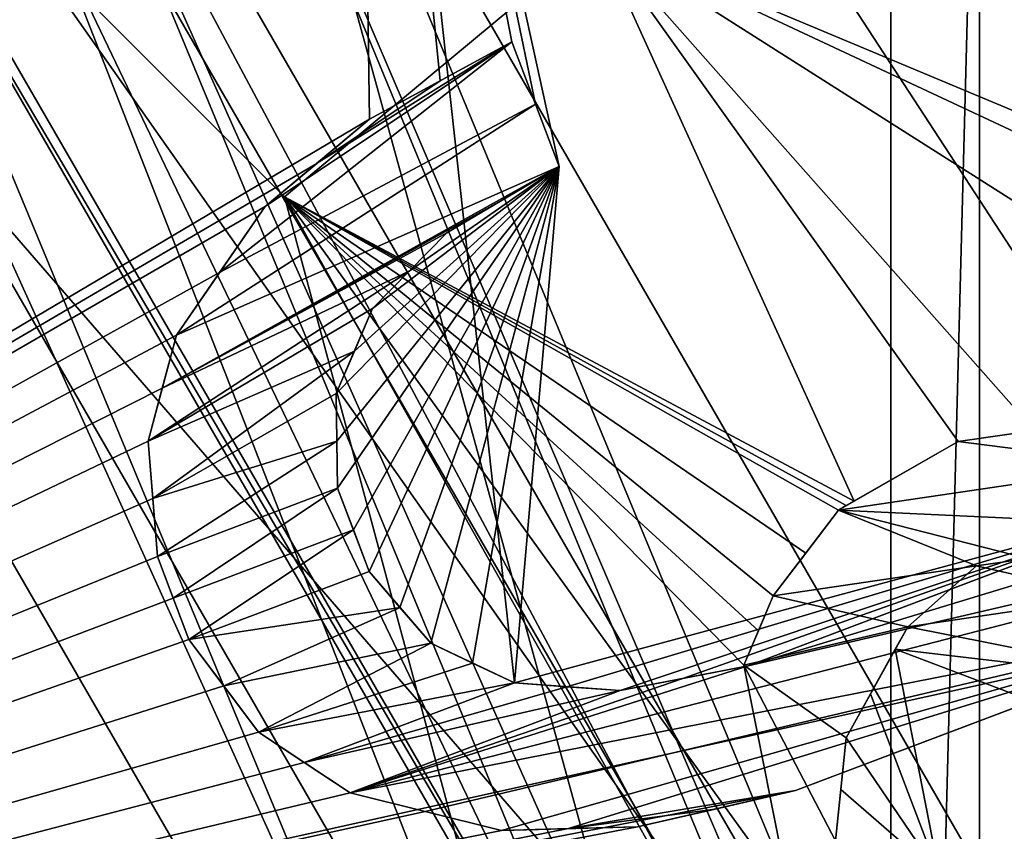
# Model space of a CAD drawing. Header units: millimetres. Extents: x -122 to 122, y -98 to 94.
# Tile 264 of 533: x -64.89 to -61.62, y 74.86 to 77.55. Entities that reach past the tile are written whole.
import ezdxf

# ---------------------------------------------------------------- set-up
doc = ezdxf.new("R2010")
doc.units = ezdxf.units.MM
doc.header["$LTSCALE"] = 26.699852
for name, color, linetype in [('13', 7, 'CONTINUOUS'), ('14', 7, 'CONTINUOUS'), ('18', 7, 'CONTINUOUS'), ('339', 7, 'CONTINUOUS'), ('340', 7, 'CONTINUOUS'), ('347', 7, 'CONTINUOUS'), ('350', 7, 'CONTINUOUS'), ('352', 7, 'CONTINUOUS'), ('357', 7, 'CONTINUOUS'), ('409', 7, 'CONTINUOUS'), ('410', 7, 'CONTINUOUS'), ('411', 7, 'CONTINUOUS'), ('412', 7, 'CONTINUOUS'), ('443', 7, 'CONTINUOUS'), ('444', 7, 'CONTINUOUS'), ('445', 7, 'CONTINUOUS'), ('446', 7, 'CONTINUOUS'), ('5457', 7, 'CONTINUOUS'), ('5458', 7, 'CONTINUOUS'), ('5460', 7, 'CONTINUOUS'), ('5469', 7, 'CONTINUOUS'), ('5471', 7, 'CONTINUOUS'), ('5477', 7, 'CONTINUOUS'), ('5478', 7, 'CONTINUOUS'), ('5480', 7, 'CONTINUOUS'), ('5482', 7, 'CONTINUOUS'), ('5484', 7, 'CONTINUOUS'), ('5492', 7, 'CONTINUOUS'), ('5493', 7, 'CONTINUOUS'), ('5494', 7, 'CONTINUOUS'), ('5495', 7, 'CONTINUOUS'), ('5496', 7, 'CONTINUOUS'), ('5497', 7, 'CONTINUOUS'), ('5498', 7, 'CONTINUOUS'), ('5499', 7, 'CONTINUOUS'), ('5500', 7, 'CONTINUOUS'), ('5501', 7, 'CONTINUOUS'), ('5502', 7, 'CONTINUOUS'), ('5503', 7, 'CONTINUOUS'), ('5504', 7, 'CONTINUOUS'), ('5506', 7, 'CONTINUOUS'), ('5507', 7, 'CONTINUOUS'), ('5508', 7, 'CONTINUOUS'), ('5509', 7, 'CONTINUOUS'), ('5510', 7, 'CONTINUOUS'), ('5511', 7, 'CONTINUOUS'), ('5512', 7, 'CONTINUOUS'), ('5513', 7, 'CONTINUOUS'), ('5514', 7, 'CONTINUOUS'), ('5515', 7, 'CONTINUOUS'), ('5669', 7, 'CONTINUOUS'), ('953', 7, 'CONTINUOUS'), ('954', 7, 'CONTINUOUS')]:
    doc.layers.add(name, color=color, linetype=linetype)

msp = doc.modelspace()

# ---------------------------------------------------------------- linework, layer by layer
at = {"layer": '13', "color": 7, "linetype": 'Continuous', "true_color": 0xf5f5f5}
msp.add_3dface([(-61, 73.5, -12), (-59.3935, 84.1065, -12), (-65.5004, 81.2944, -12), (-61, 73.5, -12)], dxfattribs=at)
at = {"layer": '14', "color": 7, "linetype": 'Continuous', "true_color": 0xf5f5f5}
for points in [[(-59.3935, 84.1065, -15), (-55, 73.5, -15), (-65.5004, 81.2944, -15), (-59.3935, 84.1065, -15)], [(-65.5004, 81.2944, -15), (-55, 73.5, -15), (-61, 73.5, -15), (-65.5004, 81.2944, -15)]]:
    msp.add_3dface(points, dxfattribs=at)
at = {"layer": '18', "color": 7, "linetype": 'Continuous', "true_color": 0xf5f5f5}
for points in [[(-61, 73.5, -12), (-65.5004, 81.2944, -12), (-61, 73.5, -15), (-61, 73.5, -12)], [(-65.5004, 81.2944, -12), (-65.5004, 81.2944, -15), (-61, 73.5, -15), (-65.5004, 81.2944, -12)]]:
    msp.add_3dface(points, dxfattribs=at)
at = {"layer": '339', "color": 7, "linetype": 'Continuous', "true_color": 0xf5f5f5}
for points in [[(-65.875, 80.6447, -15), (-61.75, 73.5, -15), (-59.6088, 79.5008, -15), (-65.875, 80.6447, -15)], [(-59.6088, 79.5008, -15), (-61.75, 73.5, -15), (-58, 73.5, -15), (-59.6088, 79.5008, -15)]]:
    msp.add_3dface(points, dxfattribs=at)
at = {"layer": '340', "color": 7, "linetype": 'Continuous', "true_color": 0xf5f5f5}
for points in [[(-61.7775, 76.1475, -28.55), (-62.1222, 75.9501, -28.55), (-62.9723, 77.8214, -28.55), (-61.7775, 76.1475, -28.55)], [(-61.5249, 76.1848, -28.55), (-61.7775, 76.1475, -28.55), (-62.9723, 77.8214, -28.55), (-61.5249, 76.1848, -28.55)], [(-60.5024, 76.2517, -28.55), (-61.5249, 76.1848, -28.55), (-62.9723, 77.8214, -28.55), (-60.5024, 76.2517, -28.55)], [(-60.1058, 76.4788, -28.55), (-60.5024, 76.2517, -28.55), (-62.9723, 77.8214, -28.55), (-60.1058, 76.4788, -28.55)], [(-59.8532, 76.5161, -28.55), (-60.1058, 76.4788, -28.55), (-62.9723, 77.8214, -28.55), (-59.8532, 76.5161, -28.55)], [(-59.8532, 76.5161, -28.55), (-62.9723, 77.8214, -28.55), (-61.3179, 77.6864, -28.55), (-59.8532, 76.5161, -28.55)], [(-61.5482, 75.7602, -28.55), (-61.2712, 75.6326, -28.55), (-61.7165, 75.7353, -28.55), (-61.5482, 75.7602, -28.55)], [(-61.7165, 75.7353, -28.55), (-61.2712, 75.6326, -28.55), (-61.9447, 75.5331, -28.55), (-61.7165, 75.7353, -28.55)], [(-61.2712, 75.6326, -28.55), (-60.9699, 75.3402, -28.55), (-61.9447, 75.5331, -28.55), (-61.2712, 75.6326, -28.55)], [(-61.9447, 75.5331, -28.55), (-60.9699, 75.3402, -28.55), (-61.9859, 75.4589, -28.55), (-61.9447, 75.5331, -28.55)], [(-60.9699, 75.3402, -28.55), (-60.837, 75.0229, -28.55), (-61.9859, 75.4589, -28.55), (-60.9699, 75.3402, -28.55)], [(-61.9859, 75.4589, -28.55), (-60.837, 75.0229, -28.55), (-61.8393, 74.7105, -28.55), (-61.9859, 75.4589, -28.55)], [(-60.837, 75.0229, -28.55), (-60.7882, 74.6932, -28.55), (-61.8393, 74.7105, -28.55), (-60.837, 75.0229, -28.55)]]:
    msp.add_3dface(points, dxfattribs=at)
at = {"layer": '347', "color": 7, "linetype": 'Continuous', "true_color": 0xf5f5f5}
for points in [[(-63.0825, 73.5, -27.2175), (-63.0825, 73.5, -16.3325), (-66.5413, 79.4907, -16.3325), (-63.0825, 73.5, -27.2175)], [(-64.0093, 76.9587, -27.2175), (-63.0825, 73.5, -27.2175), (-66.5413, 79.4907, -16.3325), (-64.0093, 76.9587, -27.2175)], [(-66.5413, 79.4907, -27.2175), (-64.0093, 76.9587, -27.2175), (-66.5413, 79.4907, -16.3325), (-66.5413, 79.4907, -27.2175)]]:
    msp.add_3dface(points, dxfattribs=at)
at = {"layer": '350', "color": 7, "linetype": 'Continuous', "true_color": 0xf5f5f5}
for points in [[(-62.9723, 77.8214, -28.55), (-64.0093, 76.9587, -27.2175), (-66.5413, 79.4907, -27.2175), (-62.9723, 77.8214, -28.55)], [(-62.9723, 77.8214, -28.55), (-62.1222, 75.9501, -28.55), (-64.0093, 76.9587, -27.2175), (-62.9723, 77.8214, -28.55)], [(-64.0093, 76.9587, -27.2175), (-62.1222, 75.9501, -28.55), (-62.1481, 75.9352, -28.5208), (-64.0093, 76.9587, -27.2175)], [(-63.0825, 73.5, -27.2175), (-64.0093, 76.9587, -27.2175), (-62.2579, 73.8488, -28.05), (-63.0825, 73.5, -27.2175)], [(-62.2579, 73.8488, -28.05), (-64.0093, 76.9587, -27.2175), (-62.3339, 74.6373, -28.05), (-62.2579, 73.8488, -28.05)], [(-62.3339, 74.6373, -28.05), (-64.0093, 76.9587, -27.2175), (-62.488, 75.406, -28.05), (-62.3339, 74.6373, -28.05)], [(-62.488, 75.406, -28.05), (-64.0093, 76.9587, -27.2175), (-62.4392, 75.5205, -28.1261), (-62.488, 75.406, -28.05)], [(-62.4392, 75.5205, -28.1261), (-64.0093, 76.9587, -27.2175), (-62.3901, 75.6357, -28.2039), (-62.4392, 75.5205, -28.1261)], [(-62.3901, 75.6357, -28.2039), (-64.0093, 76.9587, -27.2175), (-62.2826, 75.7774, -28.3464), (-62.3901, 75.6357, -28.2039)], [(-62.2826, 75.7774, -28.3464), (-64.0093, 76.9587, -27.2175), (-62.1741, 75.9204, -28.4917), (-62.2826, 75.7774, -28.3464)], [(-62.1741, 75.9204, -28.4917), (-64.0093, 76.9587, -27.2175), (-62.1481, 75.9352, -28.5208), (-62.1741, 75.9204, -28.4917)], [(-61.9859, 75.4589, -28.55), (-61.8393, 74.7105, -28.55), (-62.0676, 75.3118, -28.4367), (-61.9859, 75.4589, -28.55)], [(-62.0676, 75.3118, -28.4367), (-61.8393, 74.7105, -28.55), (-62.1486, 75.166, -28.3262), (-62.0676, 75.3118, -28.4367)], [(-62.1486, 75.166, -28.3262), (-61.8393, 74.7105, -28.55), (-62.1664, 74.9942, -28.2749), (-62.1486, 75.166, -28.3262)], [(-62.1664, 74.9942, -28.2749), (-61.8393, 74.7105, -28.55), (-62.184, 74.8238, -28.2273), (-62.1664, 74.9942, -28.2749)]]:
    msp.add_3dface(points, dxfattribs=at)
at = {"layer": '352', "color": 7, "linetype": 'Continuous', "true_color": 0xf5f5f5}
for points in [[(-63.0825, 73.5, -16.3325), (-65.875, 80.6447, -15), (-66.5413, 79.4907, -16.3325), (-63.0825, 73.5, -16.3325)], [(-61.75, 73.5, -15), (-65.875, 80.6447, -15), (-63.0825, 73.5, -16.3325), (-61.75, 73.5, -15)]]:
    msp.add_3dface(points, dxfattribs=at)
at = {"layer": '357', "color": 7, "linetype": 'Continuous', "true_color": 0xf5f5f5}
for points in [[(-61.5249, 76.1848, -28.05), (-61.1638, 76.0697, -28.05), (-61.7775, 76.1475, -28.05), (-61.5249, 76.1848, -28.05)], [(-61.7775, 76.1475, -28.05), (-61.1638, 76.0697, -28.05), (-62.1741, 75.9204, -28.05), (-61.7775, 76.1475, -28.05)], [(-61.1638, 76.0697, -28.05), (-60.8746, 75.8597, -28.05), (-62.1741, 75.9204, -28.05), (-61.1638, 76.0697, -28.05)], [(-62.1741, 75.9204, -28.05), (-61.7165, 75.7353, -28.05), (-62.3901, 75.6357, -28.05), (-62.1741, 75.9204, -28.05)], [(-61.5482, 75.7602, -28.05), (-61.7165, 75.7353, -28.05), (-62.1741, 75.9204, -28.05), (-61.5482, 75.7602, -28.05)], [(-60.8746, 75.8597, -28.05), (-61.5482, 75.7602, -28.05), (-62.1741, 75.9204, -28.05), (-60.8746, 75.8597, -28.05)], [(-61.7165, 75.7353, -28.05), (-61.9447, 75.5331, -28.05), (-62.3901, 75.6357, -28.05), (-61.7165, 75.7353, -28.05)], [(-61.9447, 75.5331, -28.05), (-62.488, 75.406, -28.05), (-62.3901, 75.6357, -28.05), (-61.9447, 75.5331, -28.05)], [(-62.1486, 75.166, -28.05), (-62.488, 75.406, -28.05), (-61.9447, 75.5331, -28.05), (-62.1486, 75.166, -28.05)], [(-62.3339, 74.6373, -28.05), (-62.488, 75.406, -28.05), (-62.184, 74.8238, -28.05), (-62.3339, 74.6373, -28.05)], [(-62.184, 74.8238, -28.05), (-62.488, 75.406, -28.05), (-62.1486, 75.166, -28.05), (-62.184, 74.8238, -28.05)]]:
    msp.add_3dface(points, dxfattribs=at)
at = {"layer": '409', "color": 7, "linetype": 'Continuous', "true_color": 0xf5f5f5}
for points in [[(-62.488, 75.406, -28.05), (-62.4392, 75.5205, -28.1261), (-62.3901, 75.6357, -28.05), (-62.488, 75.406, -28.05)], [(-62.4392, 75.5205, -28.1261), (-62.3901, 75.6357, -28.2039), (-62.3901, 75.6357, -28.05), (-62.4392, 75.5205, -28.1261)]]:
    msp.add_3dface(points, dxfattribs=at)
at = {"layer": '410', "color": 7, "linetype": 'Continuous', "true_color": 0xf5f5f5}
for points in [[(-62.3901, 75.6357, -28.2039), (-62.2826, 75.7774, -28.3464), (-62.1741, 75.9204, -28.05), (-62.3901, 75.6357, -28.2039)], [(-62.3901, 75.6357, -28.2039), (-62.1741, 75.9204, -28.05), (-62.3901, 75.6357, -28.05), (-62.3901, 75.6357, -28.2039)], [(-62.2826, 75.7774, -28.3464), (-62.1741, 75.9204, -28.4917), (-62.1741, 75.9204, -28.05), (-62.2826, 75.7774, -28.3464)]]:
    msp.add_3dface(points, dxfattribs=at)
at = {"layer": '411', "color": 7, "linetype": 'Continuous', "true_color": 0xf5f5f5}
for points in [[(-62.1741, 75.9204, -28.4917), (-62.1481, 75.9352, -28.5208), (-61.7775, 76.1475, -28.05), (-62.1741, 75.9204, -28.4917)], [(-62.1741, 75.9204, -28.4917), (-61.7775, 76.1475, -28.05), (-62.1741, 75.9204, -28.05), (-62.1741, 75.9204, -28.4917)], [(-62.1481, 75.9352, -28.5208), (-62.1222, 75.9501, -28.55), (-61.7775, 76.1475, -28.05), (-62.1481, 75.9352, -28.5208)], [(-62.1222, 75.9501, -28.55), (-61.7775, 76.1475, -28.55), (-61.7775, 76.1475, -28.05), (-62.1222, 75.9501, -28.55)]]:
    msp.add_3dface(points, dxfattribs=at)
at = {"layer": '412', "color": 7, "linetype": 'Continuous', "true_color": 0xf5f5f5}
for points in [[(-61.7775, 76.1475, -28.55), (-61.5249, 76.1848, -28.55), (-61.5249, 76.1848, -28.05), (-61.7775, 76.1475, -28.55)], [(-61.7775, 76.1475, -28.55), (-61.5249, 76.1848, -28.05), (-61.7775, 76.1475, -28.05), (-61.7775, 76.1475, -28.55)]]:
    msp.add_3dface(points, dxfattribs=at)
at = {"layer": '443', "color": 7, "linetype": 'Continuous', "true_color": 0xf5f5f5}
for points in [[(-61.5482, 75.7602, -28.55), (-61.7165, 75.7353, -28.55), (-61.7165, 75.7353, -28.05), (-61.5482, 75.7602, -28.55)], [(-61.5482, 75.7602, -28.55), (-61.7165, 75.7353, -28.05), (-61.5482, 75.7602, -28.05), (-61.5482, 75.7602, -28.55)]]:
    msp.add_3dface(points, dxfattribs=at)
at = {"layer": '444', "color": 7, "linetype": 'Continuous', "true_color": 0xf5f5f5}
for points in [[(-61.7165, 75.7353, -28.55), (-61.9447, 75.5331, -28.55), (-61.9447, 75.5331, -28.05), (-61.7165, 75.7353, -28.55)], [(-61.7165, 75.7353, -28.55), (-61.9447, 75.5331, -28.05), (-61.7165, 75.7353, -28.05), (-61.7165, 75.7353, -28.55)]]:
    msp.add_3dface(points, dxfattribs=at)
at = {"layer": '445', "color": 7, "linetype": 'Continuous', "true_color": 0xf5f5f5}
for points in [[(-61.9447, 75.5331, -28.55), (-62.0676, 75.3118, -28.4367), (-62.1486, 75.166, -28.3262), (-61.9447, 75.5331, -28.55)], [(-61.9447, 75.5331, -28.55), (-62.1486, 75.166, -28.3262), (-62.1486, 75.166, -28.05), (-61.9447, 75.5331, -28.55)], [(-61.9447, 75.5331, -28.55), (-62.1486, 75.166, -28.05), (-61.9447, 75.5331, -28.05), (-61.9447, 75.5331, -28.55)], [(-61.9447, 75.5331, -28.55), (-61.9859, 75.4589, -28.55), (-62.0676, 75.3118, -28.4367), (-61.9447, 75.5331, -28.55)]]:
    msp.add_3dface(points, dxfattribs=at)
at = {"layer": '446', "color": 7, "linetype": 'Continuous', "true_color": 0xf5f5f5}
for points in [[(-62.1664, 74.9942, -28.2749), (-62.184, 74.8238, -28.2273), (-62.1486, 75.166, -28.05), (-62.1664, 74.9942, -28.2749)], [(-62.184, 74.8238, -28.2273), (-62.184, 74.8238, -28.05), (-62.1486, 75.166, -28.05), (-62.184, 74.8238, -28.2273)], [(-62.1486, 75.166, -28.3262), (-62.1664, 74.9942, -28.2749), (-62.1486, 75.166, -28.05), (-62.1486, 75.166, -28.3262)]]:
    msp.add_3dface(points, dxfattribs=at)
at = {"layer": '5457', "color": 7, "linetype": 'Continuous', "true_color": 0xf5f5f5}
for points in [[(-61.0508, 75.9428, 18.9927), (-57.5549, 85.9451, 14.625), (-62.2053, 81.4165, 18.312), (-61.0508, 75.9428, 18.9927)], [(-63.7699, 80.1131, 19.0557), (-61.0508, 75.9428, 18.9927), (-62.2053, 81.4165, 18.312), (-63.7699, 80.1131, 19.0557)], [(-70, 73.5, 20.5), (-63.7699, 80.1131, 19.0557), (-64.521, 79.4874, 19.3536), (-70, 73.5, 20.5)], [(-63.7699, 80.1131, 19.0557), (-70, 73.5, 20.5), (-63.7277, 77.2158, 19.5785), (-63.7699, 80.1131, 19.0557)], [(-61.0508, 75.9428, 18.9927), (-63.7699, 80.1131, 19.0557), (-63.2476, 75.3474, 19.6514), (-61.0508, 75.9428, 18.9927)], [(-63.2476, 75.3474, 19.6514), (-63.7699, 80.1131, 19.0557), (-63.0997, 77.0594, 19.4525), (-63.2476, 75.3474, 19.6514)], [(-63.0997, 77.0594, 19.4525), (-63.7699, 80.1131, 19.0557), (-63.178, 77.2663, 19.4447), (-63.0997, 77.0594, 19.4525)], [(-63.178, 77.2663, 19.4447), (-63.7699, 80.1131, 19.0557), (-63.2564, 77.4732, 19.4352), (-63.178, 77.2663, 19.4447)], [(-63.2564, 77.4732, 19.4352), (-63.7699, 80.1131, 19.0557), (-63.4931, 77.3439, 19.5086), (-63.2564, 77.4732, 19.4352)], [(-63.4931, 77.3439, 19.5086), (-63.7699, 80.1131, 19.0557), (-63.7277, 77.2158, 19.5785), (-63.4931, 77.3439, 19.5086)], [(-66.1525, 78.1284, 19.8752), (-70, 73.5, 20.5), (-64.521, 79.4874, 19.3536), (-66.1525, 78.1284, 19.8752)], [(-63.7277, 77.2158, 19.5785), (-70, 73.5, 20.5), (-63.9027, 77.0697, 19.6354), (-63.7277, 77.2158, 19.5785)], [(-63.9027, 77.0697, 19.6354), (-70, 73.5, 20.5), (-64.0734, 76.9272, 19.6889), (-63.9027, 77.0697, 19.6354)], [(-63.8384, 76.3065, 19.707), (-63.8359, 76.1492, 19.7215), (-63.0997, 77.0594, 19.4525), (-63.8384, 76.3065, 19.707)], [(-63.778, 76.4477, 19.6796), (-63.8384, 76.3065, 19.707), (-63.0997, 77.0594, 19.4525), (-63.778, 76.4477, 19.6796)], [(-63.8359, 76.1492, 19.7215), (-63.8334, 75.993, 19.735), (-63.0997, 77.0594, 19.4525), (-63.8359, 76.1492, 19.7215)], [(-63.8334, 75.993, 19.735), (-63.7812, 75.855, 19.7354), (-63.0997, 77.0594, 19.4525), (-63.8334, 75.993, 19.735)], [(-63.7812, 75.855, 19.7354), (-63.7289, 75.7171, 19.735), (-63.0997, 77.0594, 19.4525), (-63.7812, 75.855, 19.7354)], [(-63.7177, 76.5887, 19.6514), (-63.778, 76.4477, 19.6796), (-63.0997, 77.0594, 19.4525), (-63.7177, 76.5887, 19.6514)], [(-63.7289, 75.7171, 19.735), (-63.6269, 75.598, 19.7214), (-63.0997, 77.0594, 19.4525), (-63.7289, 75.7171, 19.735)], [(-63.5962, 76.7126, 19.6106), (-63.7177, 76.5887, 19.6514), (-63.0997, 77.0594, 19.4525), (-63.5962, 76.7126, 19.6106)], [(-63.6269, 75.598, 19.7214), (-63.525, 75.4789, 19.707), (-63.0997, 77.0594, 19.4525), (-63.6269, 75.598, 19.7214)], [(-63.4715, 76.8397, 19.5675), (-63.5962, 76.7126, 19.6106), (-63.0997, 77.0594, 19.4525), (-63.4715, 76.8397, 19.5675)], [(-63.525, 75.4789, 19.707), (-63.3862, 75.4131, 19.6796), (-63.0997, 77.0594, 19.4525), (-63.525, 75.4789, 19.707)], [(-63.2887, 76.9477, 19.5119), (-63.4715, 76.8397, 19.5675), (-63.0997, 77.0594, 19.4525), (-63.2887, 76.9477, 19.5119)], [(-63.3862, 75.4131, 19.6796), (-63.2476, 75.3474, 19.6514), (-63.0997, 77.0594, 19.4525), (-63.3862, 75.4131, 19.6796)], [(-64.0734, 76.9272, 19.6889), (-70, 73.5, 20.5), (-64.2242, 76.708, 19.7454), (-64.0734, 76.9272, 19.6889)], [(-64.2242, 76.708, 19.7454), (-70, 73.5, 20.5), (-64.3669, 76.5006, 19.7964), (-64.2242, 76.708, 19.7454)], [(-64.3669, 76.5006, 19.7964), (-70, 73.5, 20.5), (-64.4142, 76.325, 19.8236), (-64.3669, 76.5006, 19.7964)], [(-64.4142, 76.325, 19.8236), (-70, 73.5, 20.5), (-64.4614, 76.1494, 19.8495), (-64.4142, 76.325, 19.8236)], [(-64.4614, 76.1494, 19.8495), (-70, 73.5, 20.5), (-64.4459, 75.9586, 19.8635), (-64.4614, 76.1494, 19.8495)], [(-64.4459, 75.9586, 19.8635), (-70, 73.5, 20.5), (-64.4303, 75.7669, 19.8763), (-64.4459, 75.9586, 19.8635)], [(-63.074, 75.3351, 19.6104), (-61.0508, 75.9428, 18.9927), (-63.2476, 75.3474, 19.6514), (-63.074, 75.3351, 19.6104)], [(-62.897, 75.3225, 19.5675), (-61.0508, 75.9428, 18.9927), (-63.074, 75.3351, 19.6104), (-62.897, 75.3225, 19.5675)], [(-62.6893, 75.3625, 19.5121), (-61.0508, 75.9428, 18.9927), (-62.897, 75.3225, 19.5675), (-62.6893, 75.3625, 19.5121)], [(-62.4729, 75.4042, 19.4525), (-61.0508, 75.9428, 18.9927), (-62.6893, 75.3625, 19.5121), (-62.4729, 75.4042, 19.4525)], [(-64.4303, 75.7669, 19.8763), (-70, 73.5, 20.5), (-64.3781, 75.629, 19.8767), (-64.4303, 75.7669, 19.8763)], [(-64.3781, 75.629, 19.8767), (-70, 73.5, 20.5), (-64.3259, 75.4911, 19.8763), (-64.3781, 75.629, 19.8767)], [(-70, 73.5, 20.5), (-60.7227, 73.5, 18.9925), (-60.9436, 75.5102, 18.9926), (-70, 73.5, 20.5)], [(-70, 73.5, 20.5), (-60.9436, 75.5102, 18.9926), (-62.3162, 74.9904, 19.4352), (-70, 73.5, 20.5)], [(-64.3259, 75.4911, 19.8763), (-70, 73.5, 20.5), (-64.2109, 75.3376, 19.8636), (-64.3259, 75.4911, 19.8763)], [(-64.2109, 75.3376, 19.8636), (-70, 73.5, 20.5), (-64.0958, 75.1839, 19.8495), (-64.2109, 75.3376, 19.8636)], [(-64.0958, 75.1839, 19.8495), (-70, 73.5, 20.5), (-63.944, 75.0836, 19.8235), (-64.0958, 75.1839, 19.8495)], [(-63.944, 75.0836, 19.8235), (-70, 73.5, 20.5), (-63.7923, 74.9834, 19.7964), (-63.944, 75.0836, 19.8235)], [(-62.8397, 74.871, 19.5785), (-70, 73.5, 20.5), (-62.3162, 74.9904, 19.4352), (-62.8397, 74.871, 19.5785)], [(-63.7923, 74.9834, 19.7964), (-70, 73.5, 20.5), (-63.5437, 74.9215, 19.7445), (-63.7923, 74.9834, 19.7964)], [(-62.5828, 74.9296, 19.5096), (-62.8397, 74.871, 19.5785), (-62.3162, 74.9904, 19.4352), (-62.5828, 74.9296, 19.5096)], [(-63.5437, 74.9215, 19.7445), (-70, 73.5, 20.5), (-63.2899, 74.8582, 19.6889), (-63.5437, 74.9215, 19.7445)], [(-63.0681, 74.8645, 19.6355), (-70, 73.5, 20.5), (-62.8397, 74.871, 19.5785), (-63.0681, 74.8645, 19.6355)], [(-63.2899, 74.8582, 19.6889), (-70, 73.5, 20.5), (-63.0681, 74.8645, 19.6355), (-63.2899, 74.8582, 19.6889)]]:
    msp.add_3dface(points, dxfattribs=at)
at = {"layer": '5458', "color": 7, "linetype": 'Continuous', "true_color": 0xf5f5f5}
for points in [[(-66.0095, 80.4117, -10), (-62.019, 73.5, -10), (-66.0095, 80.4117, -66.4045), (-66.0095, 80.4117, -10)], [(-62.019, 73.5, -10), (-62.019, 73.5, -66.4045), (-66.0095, 80.4117, -66.4045), (-62.019, 73.5, -10)]]:
    msp.add_3dface(points, dxfattribs=at)
at = {"layer": '5460', "color": 7, "linetype": 'Continuous', "true_color": 0xf5f5f5}
for points in [[(-62, 79.1, 11), (-62, 67.9, 11), (-62, 79.1, 1.0205), (-62, 79.1, 11)], [(-62, 79.1, 1.0205), (-62, 67.9, 11), (-62, 73.5019, 0.2898), (-62, 79.1, 1.0205)]]:
    msp.add_3dface(points, dxfattribs=at)
at = {"layer": '5469', "color": 7, "linetype": 'Continuous', "true_color": 0xf5f5f5}
for points in [[(-62, 67.9, 11), (-62, 79.1, 11), (-61.7071, 79.1, 11.7071), (-62, 67.9, 11)], [(-62, 67.9, 11), (-61.7071, 79.1, 11.7071), (-61.7071, 67.9, 11.7071), (-62, 67.9, 11)], [(-61, 79.1, 12), (-61, 67.9, 12), (-61.7071, 67.9, 11.7071), (-61, 79.1, 12)], [(-61.7071, 79.1, 11.7071), (-61, 79.1, 12), (-61.7071, 67.9, 11.7071), (-61.7071, 79.1, 11.7071)]]:
    msp.add_3dface(points, dxfattribs=at)
at = {"layer": '5471', "color": 7, "linetype": 'Continuous', "true_color": 0xf5f5f5}
for points in [[(-73.1918, 79.0302, -68), (-63.6145, 73.5, -68), (-76.3855, 73.5, -68), (-73.1918, 79.0302, -68)], [(-66.8082, 79.0302, -68), (-63.6145, 73.5, -68), (-73.1918, 79.0302, -68), (-66.8082, 79.0302, -68)]]:
    msp.add_3dface(points, dxfattribs=at)
at = {"layer": '5477', "color": 7, "linetype": 'Continuous', "true_color": 0xf5f5f5}
for points in [[(-62.019, 73.5, -66.4045), (-66.8082, 79.0302, -68), (-66.0095, 80.4117, -66.4045), (-62.019, 73.5, -66.4045)], [(-63.6145, 73.5, -68), (-66.8082, 79.0302, -68), (-62.019, 73.5, -66.4045), (-63.6145, 73.5, -68)]]:
    msp.add_3dface(points, dxfattribs=at)
at = {"layer": '5478', "color": 7, "linetype": 'Continuous', "true_color": 0xf5f5f5}
for points in [[(-62, 79.1, 1.0205), (-62, 73.5019, 0.2898), (-64.3964, 79.0935, 0.2556), (-62, 79.1, 1.0205)], [(-64.3964, 79.0935, 0.2556), (-62, 73.5019, 0.2898), (-62.0825, 73.5, 0.2556), (-64.3964, 79.0935, 0.2556)]]:
    msp.add_3dface(points, dxfattribs=at)
at = {"layer": '5480', "color": 7, "linetype": 'Continuous', "true_color": 0xf5f5f5}
for points in [[(-66.35, 79.822, -10), (-62.7, 73.5, -10), (-66.0095, 80.4117, -10), (-66.35, 79.822, -10)], [(-62.7, 73.5, -10), (-62.019, 73.5, -10), (-66.0095, 80.4117, -10), (-62.7, 73.5, -10)]]:
    msp.add_3dface(points, dxfattribs=at)
at = {"layer": '5482', "color": 7, "linetype": 'Continuous', "true_color": 0xf5f5f5}
for points in [[(-62.7, 73.5, -10), (-66.35, 79.822, -10), (-62.7, 73.5, -0.6683), (-62.7, 73.5, -10)], [(-62.7, 73.5, -0.6683), (-66.35, 79.822, -10), (-64.8335, 78.6572, -0.6683), (-62.7, 73.5, -0.6683)]]:
    msp.add_3dface(points, dxfattribs=at)
at = {"layer": '5484', "color": 7, "linetype": 'Continuous', "true_color": 0xf5f5f5}
for points in [[(-64.8335, 78.6572, -0.6683), (-64.3964, 79.0935, 0.2556), (-62.0825, 73.5, 0.2556), (-64.8335, 78.6572, -0.6683)], [(-62.7, 73.5, -0.6683), (-64.8335, 78.6572, -0.6683), (-62.5314, 73.5, -0.1127), (-62.7, 73.5, -0.6683)], [(-64.8335, 78.6572, -0.6683), (-62.0825, 73.5, 0.2556), (-62.5314, 73.5, -0.1127), (-64.8335, 78.6572, -0.6683)]]:
    msp.add_3dface(points, dxfattribs=at)
at = {"layer": '5492', "color": 7, "linetype": 'Continuous', "true_color": 0xf5f5f5}
for points in [[(-63.0997, 77.0594, 19.4525), (-63.178, 77.2663, 19.4447), (-63.2564, 77.4732, 20.4716), (-63.0997, 77.0594, 19.4525)], [(-63.0997, 77.0594, 19.4525), (-63.2564, 77.4732, 20.4716), (-63.178, 77.2663, 20.4808), (-63.0997, 77.0594, 19.4525)], [(-63.178, 77.2663, 19.4447), (-63.2564, 77.4732, 19.4352), (-63.2564, 77.4732, 20.4716), (-63.178, 77.2663, 19.4447)], [(-63.0997, 77.0594, 20.4883), (-63.0997, 77.0594, 19.4525), (-63.178, 77.2663, 20.4808), (-63.0997, 77.0594, 20.4883)]]:
    msp.add_3dface(points, dxfattribs=at)
at = {"layer": '5493', "color": 7, "linetype": 'Continuous', "true_color": 0xf5f5f5}
for points in [[(-63.4931, 77.3439, 19.5086), (-63.7277, 77.2158, 19.5785), (-63.2564, 77.4732, 20.4716), (-63.4931, 77.3439, 19.5086)], [(-63.2564, 77.4732, 20.4716), (-63.7277, 77.2158, 19.5785), (-63.7277, 77.2158, 20.6099), (-63.2564, 77.4732, 20.4716)], [(-63.2564, 77.4732, 20.4716), (-63.7277, 77.2158, 20.6099), (-63.4934, 77.3437, 20.5425), (-63.2564, 77.4732, 20.4716)], [(-63.2564, 77.4732, 19.4352), (-63.4931, 77.3439, 19.5086), (-63.2564, 77.4732, 20.4716), (-63.2564, 77.4732, 19.4352)]]:
    msp.add_3dface(points, dxfattribs=at)
at = {"layer": '5494', "color": 7, "linetype": 'Continuous', "true_color": 0xf5f5f5}
for points in [[(-63.9027, 77.0697, 19.6354), (-64.0734, 76.9272, 19.6889), (-63.7277, 77.2158, 20.6099), (-63.9027, 77.0697, 19.6354)], [(-63.7277, 77.2158, 20.6099), (-64.0734, 76.9272, 19.6889), (-64.0734, 76.9272, 20.7164), (-63.7277, 77.2158, 20.6099)], [(-63.7277, 77.2158, 20.6099), (-64.0734, 76.9272, 20.7164), (-63.9029, 77.0695, 20.6648), (-63.7277, 77.2158, 20.6099)], [(-63.7277, 77.2158, 19.5785), (-63.9027, 77.0697, 19.6354), (-63.7277, 77.2158, 20.6099), (-63.7277, 77.2158, 19.5785)]]:
    msp.add_3dface(points, dxfattribs=at)
at = {"layer": '5495', "color": 7, "linetype": 'Continuous', "true_color": 0xf5f5f5}
for points in [[(-64.2242, 76.708, 19.7454), (-64.3669, 76.5006, 19.7964), (-64.0734, 76.9272, 20.7164), (-64.2242, 76.708, 19.7454)], [(-64.0734, 76.9272, 20.7164), (-64.3669, 76.5006, 19.7964), (-64.3669, 76.5006, 20.8202), (-64.0734, 76.9272, 20.7164)], [(-64.0734, 76.9272, 20.7164), (-64.3669, 76.5006, 20.8202), (-64.2243, 76.7079, 20.7709), (-64.0734, 76.9272, 20.7164)], [(-64.0734, 76.9272, 19.6889), (-64.2242, 76.708, 19.7454), (-64.0734, 76.9272, 20.7164), (-64.0734, 76.9272, 19.6889)]]:
    msp.add_3dface(points, dxfattribs=at)
at = {"layer": '5496', "color": 7, "linetype": 'Continuous', "true_color": 0xf5f5f5}
for points in [[(-64.4142, 76.325, 19.8236), (-64.4614, 76.1494, 19.8495), (-64.3669, 76.5006, 20.8202), (-64.4142, 76.325, 19.8236)], [(-64.3669, 76.5006, 20.8202), (-64.4614, 76.1494, 19.8495), (-64.4614, 76.1494, 20.8714), (-64.3669, 76.5006, 20.8202)], [(-64.3669, 76.5006, 20.8202), (-64.4614, 76.1494, 20.8714), (-64.4142, 76.325, 20.8464), (-64.3669, 76.5006, 20.8202)], [(-64.3669, 76.5006, 19.7964), (-64.4142, 76.325, 19.8236), (-64.3669, 76.5006, 20.8202), (-64.3669, 76.5006, 19.7964)]]:
    msp.add_3dface(points, dxfattribs=at)
at = {"layer": '5497', "color": 7, "linetype": 'Continuous', "true_color": 0xf5f5f5}
for points in [[(-64.4614, 76.1494, 19.8495), (-64.4459, 75.9586, 19.8635), (-64.4614, 76.1494, 20.8714), (-64.4614, 76.1494, 19.8495)], [(-64.4459, 75.9586, 19.8635), (-64.4303, 75.7669, 19.8763), (-64.4614, 76.1494, 20.8714), (-64.4459, 75.9586, 19.8635)], [(-64.4614, 76.1494, 20.8714), (-64.4303, 75.7669, 19.8763), (-64.4303, 75.7669, 20.8973), (-64.4614, 76.1494, 20.8714)], [(-64.4614, 76.1494, 20.8714), (-64.4303, 75.7669, 20.8973), (-64.4459, 75.9586, 20.885), (-64.4614, 76.1494, 20.8714)]]:
    msp.add_3dface(points, dxfattribs=at)
at = {"layer": '5498', "color": 7, "linetype": 'Continuous', "true_color": 0xf5f5f5}
for points in [[(-64.4303, 75.7669, 19.8763), (-64.3781, 75.629, 19.8767), (-64.3259, 75.4911, 20.8973), (-64.4303, 75.7669, 19.8763)], [(-64.4303, 75.7669, 20.8973), (-64.4303, 75.7669, 19.8763), (-64.3259, 75.4911, 20.8973), (-64.4303, 75.7669, 20.8973)], [(-64.4303, 75.7669, 20.8973), (-64.3259, 75.4911, 20.8973), (-64.3781, 75.629, 20.8977), (-64.4303, 75.7669, 20.8973)], [(-64.3781, 75.629, 19.8767), (-64.3259, 75.4911, 19.8763), (-64.3259, 75.4911, 20.8973), (-64.3781, 75.629, 19.8767)]]:
    msp.add_3dface(points, dxfattribs=at)
at = {"layer": '5499', "color": 7, "linetype": 'Continuous', "true_color": 0xf5f5f5}
for points in [[(-64.3259, 75.4911, 19.8763), (-64.2109, 75.3376, 19.8636), (-64.0958, 75.1839, 20.8714), (-64.3259, 75.4911, 19.8763)], [(-64.3259, 75.4911, 20.8973), (-64.3259, 75.4911, 19.8763), (-64.2109, 75.3376, 20.885), (-64.3259, 75.4911, 20.8973)], [(-64.3259, 75.4911, 19.8763), (-64.0958, 75.1839, 20.8714), (-64.2109, 75.3376, 20.885), (-64.3259, 75.4911, 19.8763)], [(-64.2109, 75.3376, 19.8636), (-64.0958, 75.1839, 19.8495), (-64.0958, 75.1839, 20.8714), (-64.2109, 75.3376, 19.8636)]]:
    msp.add_3dface(points, dxfattribs=at)
at = {"layer": '5500', "color": 7, "linetype": 'Continuous', "true_color": 0xf5f5f5}
for points in [[(-64.0958, 75.1839, 19.8495), (-63.944, 75.0836, 19.8235), (-63.7923, 74.9834, 20.8202), (-64.0958, 75.1839, 19.8495)], [(-64.0958, 75.1839, 20.8714), (-64.0958, 75.1839, 19.8495), (-63.9441, 75.0836, 20.8464), (-64.0958, 75.1839, 20.8714)], [(-64.0958, 75.1839, 19.8495), (-63.7923, 74.9834, 20.8202), (-63.9441, 75.0836, 20.8464), (-64.0958, 75.1839, 19.8495)], [(-63.944, 75.0836, 19.8235), (-63.7923, 74.9834, 19.7964), (-63.7923, 74.9834, 20.8202), (-63.944, 75.0836, 19.8235)]]:
    msp.add_3dface(points, dxfattribs=at)
at = {"layer": '5501', "color": 7, "linetype": 'Continuous', "true_color": 0xf5f5f5}
for points in [[(-63.7923, 74.9834, 19.7964), (-63.5437, 74.9215, 19.7445), (-63.2899, 74.8582, 20.7164), (-63.7923, 74.9834, 19.7964)], [(-63.7923, 74.9834, 20.8202), (-63.7923, 74.9834, 19.7964), (-63.5438, 74.9215, 20.77), (-63.7923, 74.9834, 20.8202)], [(-63.7923, 74.9834, 19.7964), (-63.2899, 74.8582, 20.7164), (-63.5438, 74.9215, 20.77), (-63.7923, 74.9834, 19.7964)], [(-63.5437, 74.9215, 19.7445), (-63.2899, 74.8582, 19.6889), (-63.2899, 74.8582, 20.7164), (-63.5437, 74.9215, 19.7445)]]:
    msp.add_3dface(points, dxfattribs=at)
at = {"layer": '5502', "color": 7, "linetype": 'Continuous', "true_color": 0xf5f5f5}
for points in [[(-63.2899, 74.8582, 19.6889), (-63.0681, 74.8645, 19.6355), (-62.8397, 74.871, 20.6099), (-63.2899, 74.8582, 19.6889)], [(-63.2899, 74.8582, 19.6889), (-62.8397, 74.871, 20.6099), (-63.0681, 74.8645, 20.6648), (-63.2899, 74.8582, 19.6889)], [(-63.0681, 74.8645, 19.6355), (-62.8397, 74.871, 19.5785), (-62.8397, 74.871, 20.6099), (-63.0681, 74.8645, 19.6355)], [(-63.2899, 74.8582, 20.7164), (-63.2899, 74.8582, 19.6889), (-63.0681, 74.8645, 20.6648), (-63.2899, 74.8582, 20.7164)]]:
    msp.add_3dface(points, dxfattribs=at)
at = {"layer": '5503', "color": 7, "linetype": 'Continuous', "true_color": 0xf5f5f5}
for points in [[(-62.8397, 74.871, 19.5785), (-62.5828, 74.9296, 19.5096), (-62.3162, 74.9904, 20.4716), (-62.8397, 74.871, 19.5785)], [(-62.8397, 74.871, 19.5785), (-62.3162, 74.9904, 20.4716), (-62.5828, 74.9296, 20.5433), (-62.8397, 74.871, 19.5785)], [(-62.5828, 74.9296, 19.5096), (-62.3162, 74.9904, 19.4352), (-62.3162, 74.9904, 20.4716), (-62.5828, 74.9296, 19.5096)], [(-62.8397, 74.871, 20.6099), (-62.8397, 74.871, 19.5785), (-62.5828, 74.9296, 20.5433), (-62.8397, 74.871, 20.6099)]]:
    msp.add_3dface(points, dxfattribs=at)
at = {"layer": '5504', "color": 7, "linetype": 'Continuous', "true_color": 0xf5f5f5}
for points in [[(-62.3162, 74.9904, 20.4716), (-60.9436, 75.5102, 18.9926), (-60.7583, 75.5804, 19.9811), (-62.3162, 74.9904, 20.4716)], [(-62.3162, 74.9904, 19.4352), (-60.9436, 75.5102, 18.9926), (-62.3162, 74.9904, 20.4716), (-62.3162, 74.9904, 19.4352)]]:
    msp.add_3dface(points, dxfattribs=at)
at = {"layer": '5506', "color": 7, "linetype": 'Continuous', "true_color": 0xf5f5f5}
for points in [[(-61.0508, 75.9428, 18.9927), (-62.4729, 75.4042, 19.4525), (-61.0428, 75.9458, 20.0423), (-61.0508, 75.9428, 18.9927)], [(-62.4729, 75.4042, 19.4525), (-62.4729, 75.4042, 20.4883), (-61.0428, 75.9458, 20.0423), (-62.4729, 75.4042, 19.4525)]]:
    msp.add_3dface(points, dxfattribs=at)
at = {"layer": '5507', "color": 7, "linetype": 'Continuous', "true_color": 0xf5f5f5}
for points in [[(-62.6893, 75.3625, 19.5121), (-62.897, 75.3225, 19.5675), (-62.4729, 75.4042, 20.4883), (-62.6893, 75.3625, 19.5121)], [(-62.4729, 75.4042, 20.4883), (-62.897, 75.3225, 19.5675), (-62.897, 75.3225, 20.5992), (-62.4729, 75.4042, 20.4883)], [(-62.4729, 75.4042, 20.4883), (-62.897, 75.3225, 20.5992), (-62.6894, 75.3625, 20.5458), (-62.4729, 75.4042, 20.4883)], [(-62.4729, 75.4042, 19.4525), (-62.6893, 75.3625, 19.5121), (-62.4729, 75.4042, 20.4883), (-62.4729, 75.4042, 19.4525)]]:
    msp.add_3dface(points, dxfattribs=at)
at = {"layer": '5508', "color": 7, "linetype": 'Continuous', "true_color": 0xf5f5f5}
for points in [[(-63.074, 75.3351, 19.6104), (-63.2476, 75.3474, 19.6514), (-62.897, 75.3225, 20.5992), (-63.074, 75.3351, 19.6104)], [(-62.897, 75.3225, 20.5992), (-63.2476, 75.3474, 19.6514), (-63.2476, 75.3474, 20.6802), (-62.897, 75.3225, 20.5992)], [(-62.897, 75.3225, 20.5992), (-63.2476, 75.3474, 20.6802), (-63.0739, 75.335, 20.6407), (-62.897, 75.3225, 20.5992)], [(-62.897, 75.3225, 19.5675), (-63.074, 75.3351, 19.6104), (-62.897, 75.3225, 20.5992), (-62.897, 75.3225, 19.5675)]]:
    msp.add_3dface(points, dxfattribs=at)
at = {"layer": '5509', "color": 7, "linetype": 'Continuous', "true_color": 0xf5f5f5}
for points in [[(-63.3862, 75.4131, 19.6796), (-63.525, 75.4789, 19.707), (-63.2476, 75.3474, 20.6802), (-63.3862, 75.4131, 19.6796)], [(-63.2476, 75.3474, 20.6802), (-63.525, 75.4789, 19.707), (-63.525, 75.4789, 20.7338), (-63.2476, 75.3474, 20.6802)], [(-63.2476, 75.3474, 20.6802), (-63.525, 75.4789, 20.7338), (-63.3863, 75.4131, 20.7074), (-63.2476, 75.3474, 20.6802)], [(-63.2476, 75.3474, 19.6514), (-63.3862, 75.4131, 19.6796), (-63.2476, 75.3474, 20.6802), (-63.2476, 75.3474, 19.6514)]]:
    msp.add_3dface(points, dxfattribs=at)
at = {"layer": '5510', "color": 7, "linetype": 'Continuous', "true_color": 0xf5f5f5}
for points in [[(-63.6269, 75.598, 19.7214), (-63.7289, 75.7171, 19.735), (-63.525, 75.4789, 20.7338), (-63.6269, 75.598, 19.7214)], [(-63.525, 75.4789, 20.7338), (-63.7289, 75.7171, 19.735), (-63.7289, 75.7171, 20.7609), (-63.525, 75.4789, 20.7338)], [(-63.525, 75.4789, 20.7338), (-63.7289, 75.7171, 20.7609), (-63.6263, 75.5973, 20.7477), (-63.525, 75.4789, 20.7338)], [(-63.525, 75.4789, 19.707), (-63.6269, 75.598, 19.7214), (-63.525, 75.4789, 20.7338), (-63.525, 75.4789, 19.707)]]:
    msp.add_3dface(points, dxfattribs=at)
at = {"layer": '5511', "color": 7, "linetype": 'Continuous', "true_color": 0xf5f5f5}
for points in [[(-63.7289, 75.7171, 19.735), (-63.7812, 75.855, 19.7354), (-63.8334, 75.993, 20.7609), (-63.7289, 75.7171, 19.735)], [(-63.7289, 75.7171, 20.7609), (-63.7289, 75.7171, 19.735), (-63.8334, 75.993, 20.7609), (-63.7289, 75.7171, 20.7609)], [(-63.7812, 75.855, 19.7354), (-63.8334, 75.993, 19.735), (-63.8334, 75.993, 20.7609), (-63.7812, 75.855, 19.7354)], [(-63.7289, 75.7171, 20.7609), (-63.8334, 75.993, 20.7609), (-63.7812, 75.855, 20.7613), (-63.7289, 75.7171, 20.7609)]]:
    msp.add_3dface(points, dxfattribs=at)
at = {"layer": '5512', "color": 7, "linetype": 'Continuous', "true_color": 0xf5f5f5}
for points in [[(-63.8334, 75.993, 19.735), (-63.8359, 76.1492, 19.7215), (-63.8384, 76.3065, 20.7338), (-63.8334, 75.993, 19.735)], [(-63.8334, 75.993, 19.735), (-63.8384, 76.3065, 20.7338), (-63.8359, 76.1491, 20.7479), (-63.8334, 75.993, 19.735)], [(-63.8359, 76.1492, 19.7215), (-63.8384, 76.3065, 19.707), (-63.8384, 76.3065, 20.7338), (-63.8359, 76.1492, 19.7215)], [(-63.8334, 75.993, 20.7609), (-63.8334, 75.993, 19.735), (-63.8359, 76.1491, 20.7479), (-63.8334, 75.993, 20.7609)]]:
    msp.add_3dface(points, dxfattribs=at)
at = {"layer": '5513', "color": 7, "linetype": 'Continuous', "true_color": 0xf5f5f5}
for points in [[(-63.8384, 76.3065, 19.707), (-63.778, 76.4477, 19.6796), (-63.7177, 76.5887, 20.6802), (-63.8384, 76.3065, 19.707)], [(-63.8384, 76.3065, 19.707), (-63.7177, 76.5887, 20.6802), (-63.778, 76.4477, 20.7074), (-63.8384, 76.3065, 19.707)], [(-63.778, 76.4477, 19.6796), (-63.7177, 76.5887, 19.6514), (-63.7177, 76.5887, 20.6802), (-63.778, 76.4477, 19.6796)], [(-63.8384, 76.3065, 20.7338), (-63.8384, 76.3065, 19.707), (-63.778, 76.4477, 20.7074), (-63.8384, 76.3065, 20.7338)]]:
    msp.add_3dface(points, dxfattribs=at)
at = {"layer": '5514', "color": 7, "linetype": 'Continuous', "true_color": 0xf5f5f5}
for points in [[(-63.7177, 76.5887, 19.6514), (-63.5962, 76.7126, 19.6106), (-63.4715, 76.8397, 20.5992), (-63.7177, 76.5887, 19.6514)], [(-63.7177, 76.5887, 19.6514), (-63.4715, 76.8397, 20.5992), (-63.5962, 76.7126, 20.6408), (-63.7177, 76.5887, 19.6514)], [(-63.5962, 76.7126, 19.6106), (-63.4715, 76.8397, 19.5675), (-63.4715, 76.8397, 20.5992), (-63.5962, 76.7126, 19.6106)], [(-63.7177, 76.5887, 20.6802), (-63.7177, 76.5887, 19.6514), (-63.5962, 76.7126, 20.6408), (-63.7177, 76.5887, 20.6802)]]:
    msp.add_3dface(points, dxfattribs=at)
at = {"layer": '5515', "color": 7, "linetype": 'Continuous', "true_color": 0xf5f5f5}
for points in [[(-63.4715, 76.8397, 19.5675), (-63.2887, 76.9477, 19.5119), (-63.0997, 77.0594, 20.4883), (-63.4715, 76.8397, 19.5675)], [(-63.4715, 76.8397, 19.5675), (-63.0997, 77.0594, 20.4883), (-63.2887, 76.9477, 20.5456), (-63.4715, 76.8397, 19.5675)], [(-63.2887, 76.9477, 19.5119), (-63.0997, 77.0594, 19.4525), (-63.0997, 77.0594, 20.4883), (-63.2887, 76.9477, 19.5119)], [(-63.4715, 76.8397, 20.5992), (-63.4715, 76.8397, 19.5675), (-63.2887, 76.9477, 20.5456), (-63.4715, 76.8397, 20.5992)]]:
    msp.add_3dface(points, dxfattribs=at)
at = {"layer": '5669', "color": 7, "linetype": 'Continuous', "true_color": 0xf5f5f5}
for points in [[(-63.178, 77.2663, 20.4808), (-63.2564, 77.4732, 20.4716), (-64.2243, 76.7079, 20.7709), (-63.178, 77.2663, 20.4808)], [(-63.2564, 77.4732, 20.4716), (-64.0734, 76.9272, 20.7164), (-64.2243, 76.7079, 20.7709), (-63.2564, 77.4732, 20.4716)], [(-64.0734, 76.9272, 20.7164), (-63.2564, 77.4732, 20.4716), (-63.9029, 77.0695, 20.6648), (-64.0734, 76.9272, 20.7164)], [(-63.2564, 77.4732, 20.4716), (-63.4934, 77.3437, 20.5425), (-63.9029, 77.0695, 20.6648), (-63.2564, 77.4732, 20.4716)], [(-63.4934, 77.3437, 20.5425), (-63.7277, 77.2158, 20.6099), (-63.9029, 77.0695, 20.6648), (-63.4934, 77.3437, 20.5425)], [(-63.0997, 77.0594, 20.4883), (-63.178, 77.2663, 20.4808), (-64.3669, 76.5006, 20.8202), (-63.0997, 77.0594, 20.4883)], [(-64.3669, 76.5006, 20.8202), (-63.178, 77.2663, 20.4808), (-64.2243, 76.7079, 20.7709), (-64.3669, 76.5006, 20.8202)], [(-63.0997, 77.0594, 20.4883), (-64.3669, 76.5006, 20.8202), (-64.4142, 76.325, 20.8464), (-63.0997, 77.0594, 20.4883)], [(-63.0997, 77.0594, 20.4883), (-64.4142, 76.325, 20.8464), (-63.2887, 76.9477, 20.5456), (-63.0997, 77.0594, 20.4883)], [(-64.4142, 76.325, 20.8464), (-63.4715, 76.8397, 20.5992), (-63.2887, 76.9477, 20.5456), (-64.4142, 76.325, 20.8464)], [(-63.4715, 76.8397, 20.5992), (-64.4142, 76.325, 20.8464), (-63.5962, 76.7126, 20.6408), (-63.4715, 76.8397, 20.5992)], [(-64.4142, 76.325, 20.8464), (-64.4614, 76.1494, 20.8714), (-63.5962, 76.7126, 20.6408), (-64.4142, 76.325, 20.8464)], [(-64.4614, 76.1494, 20.8714), (-63.7177, 76.5887, 20.6802), (-63.5962, 76.7126, 20.6408), (-64.4614, 76.1494, 20.8714)], [(-63.7177, 76.5887, 20.6802), (-64.4614, 76.1494, 20.8714), (-63.778, 76.4477, 20.7074), (-63.7177, 76.5887, 20.6802)], [(-64.4614, 76.1494, 20.8714), (-64.4459, 75.9586, 20.885), (-63.778, 76.4477, 20.7074), (-64.4614, 76.1494, 20.8714)], [(-64.4459, 75.9586, 20.885), (-63.8384, 76.3065, 20.7338), (-63.778, 76.4477, 20.7074), (-64.4459, 75.9586, 20.885)], [(-59.2321, 76.1584, 19.3971), (-59.3106, 76.3657, 19.4066), (-62.4729, 75.4042, 20.4883), (-59.2321, 76.1584, 19.3971)], [(-62.4729, 75.4042, 20.4883), (-59.3106, 76.3657, 19.4066), (-61.0428, 75.9458, 20.0423), (-62.4729, 75.4042, 20.4883)], [(-63.8384, 76.3065, 20.7338), (-64.4459, 75.9586, 20.885), (-63.8359, 76.1491, 20.7479), (-63.8384, 76.3065, 20.7338)], [(-64.4459, 75.9586, 20.885), (-64.4303, 75.7669, 20.8973), (-63.8359, 76.1491, 20.7479), (-64.4459, 75.9586, 20.885)], [(-64.4303, 75.7669, 20.8973), (-63.8334, 75.993, 20.7609), (-63.8359, 76.1491, 20.7479), (-64.4303, 75.7669, 20.8973)], [(-59.2321, 76.1584, 19.3971), (-63.7923, 74.9834, 20.8202), (-60.7583, 75.5804, 19.9811), (-59.2321, 76.1584, 19.3971)], [(-63.7923, 74.9834, 20.8202), (-59.2321, 76.1584, 19.3971), (-62.4729, 75.4042, 20.4883), (-63.7923, 74.9834, 20.8202)], [(-64.4303, 75.7669, 20.8973), (-64.3781, 75.629, 20.8977), (-63.8334, 75.993, 20.7609), (-64.4303, 75.7669, 20.8973)], [(-63.8334, 75.993, 20.7609), (-64.3781, 75.629, 20.8977), (-63.7812, 75.855, 20.7613), (-63.8334, 75.993, 20.7609)], [(-64.3781, 75.629, 20.8977), (-64.3259, 75.4911, 20.8973), (-63.7812, 75.855, 20.7613), (-64.3781, 75.629, 20.8977)], [(-64.3259, 75.4911, 20.8973), (-63.7289, 75.7171, 20.7609), (-63.7812, 75.855, 20.7613), (-64.3259, 75.4911, 20.8973)], [(-63.7289, 75.7171, 20.7609), (-64.3259, 75.4911, 20.8973), (-63.6263, 75.5973, 20.7477), (-63.7289, 75.7171, 20.7609)], [(-64.3259, 75.4911, 20.8973), (-64.2109, 75.3376, 20.885), (-63.6263, 75.5973, 20.7477), (-64.3259, 75.4911, 20.8973)], [(-64.2109, 75.3376, 20.885), (-63.525, 75.4789, 20.7338), (-63.6263, 75.5973, 20.7477), (-64.2109, 75.3376, 20.885)], [(-63.7923, 74.9834, 20.8202), (-63.5438, 74.9215, 20.77), (-60.7583, 75.5804, 19.9811), (-63.7923, 74.9834, 20.8202)], [(-63.5438, 74.9215, 20.77), (-63.2899, 74.8582, 20.7164), (-60.7583, 75.5804, 19.9811), (-63.5438, 74.9215, 20.77)], [(-63.2899, 74.8582, 20.7164), (-63.0681, 74.8645, 20.6648), (-60.7583, 75.5804, 19.9811), (-63.2899, 74.8582, 20.7164)], [(-63.0681, 74.8645, 20.6648), (-62.3162, 74.9904, 20.4716), (-60.7583, 75.5804, 19.9811), (-63.0681, 74.8645, 20.6648)], [(-64.2109, 75.3376, 20.885), (-64.0958, 75.1839, 20.8714), (-63.525, 75.4789, 20.7338), (-64.2109, 75.3376, 20.885)], [(-63.525, 75.4789, 20.7338), (-64.0958, 75.1839, 20.8714), (-63.3863, 75.4131, 20.7074), (-63.525, 75.4789, 20.7338)], [(-64.0958, 75.1839, 20.8714), (-63.2476, 75.3474, 20.6802), (-63.3863, 75.4131, 20.7074), (-64.0958, 75.1839, 20.8714)], [(-63.7923, 74.9834, 20.8202), (-62.4729, 75.4042, 20.4883), (-62.6894, 75.3625, 20.5458), (-63.7923, 74.9834, 20.8202)], [(-62.897, 75.3225, 20.5992), (-63.7923, 74.9834, 20.8202), (-62.6894, 75.3625, 20.5458), (-62.897, 75.3225, 20.5992)], [(-64.0958, 75.1839, 20.8714), (-63.9441, 75.0836, 20.8464), (-63.2476, 75.3474, 20.6802), (-64.0958, 75.1839, 20.8714)], [(-63.2476, 75.3474, 20.6802), (-63.9441, 75.0836, 20.8464), (-63.0739, 75.335, 20.6407), (-63.2476, 75.3474, 20.6802)], [(-63.9441, 75.0836, 20.8464), (-62.897, 75.3225, 20.5992), (-63.0739, 75.335, 20.6407), (-63.9441, 75.0836, 20.8464)], [(-63.9441, 75.0836, 20.8464), (-63.7923, 74.9834, 20.8202), (-62.897, 75.3225, 20.5992), (-63.9441, 75.0836, 20.8464)], [(-62.3162, 74.9904, 20.4716), (-63.0681, 74.8645, 20.6648), (-62.5828, 74.9296, 20.5433), (-62.3162, 74.9904, 20.4716)], [(-63.0681, 74.8645, 20.6648), (-62.8397, 74.871, 20.6099), (-62.5828, 74.9296, 20.5433), (-63.0681, 74.8645, 20.6648)]]:
    msp.add_3dface(points, dxfattribs=at)
at = {"layer": '953', "color": 7, "linetype": 'Continuous'}
for points in [[(-66.325, 79.8653, -60.2), (-62.65, 73.5, -60.2), (-64.2371, 79.2629, -61), (-66.325, 79.8653, -60.2)], [(-61.85, 73.5, -61), (-62.65, 73.5, -61.8), (-66.325, 79.8653, -61.8), (-61.85, 73.5, -61)], [(-64.2371, 79.2629, -61), (-61.85, 73.5, -61), (-66.325, 79.8653, -61.8), (-64.2371, 79.2629, -61)], [(-62.65, 73.5, -60.2), (-61.85, 73.5, -61), (-64.2371, 79.2629, -61), (-62.65, 73.5, -60.2)]]:
    msp.add_3dface(points, dxfattribs=at)
at = {"layer": '954', "color": 7, "linetype": 'Continuous'}
for points in [[(-63.45, 73.5, -61), (-62.65, 73.5, -60.2), (-66.325, 79.8653, -60.2), (-63.45, 73.5, -61)], [(-66.325, 79.8653, -61.8), (-62.65, 73.5, -61.8), (-65.3685, 78.1315, -61), (-66.325, 79.8653, -61.8)], [(-63.45, 73.5, -61), (-66.325, 79.8653, -60.2), (-65.3685, 78.1315, -61), (-63.45, 73.5, -61)], [(-62.65, 73.5, -61.8), (-63.45, 73.5, -61), (-65.3685, 78.1315, -61), (-62.65, 73.5, -61.8)]]:
    msp.add_3dface(points, dxfattribs=at)

doc.saveas('drawing.dxf')
